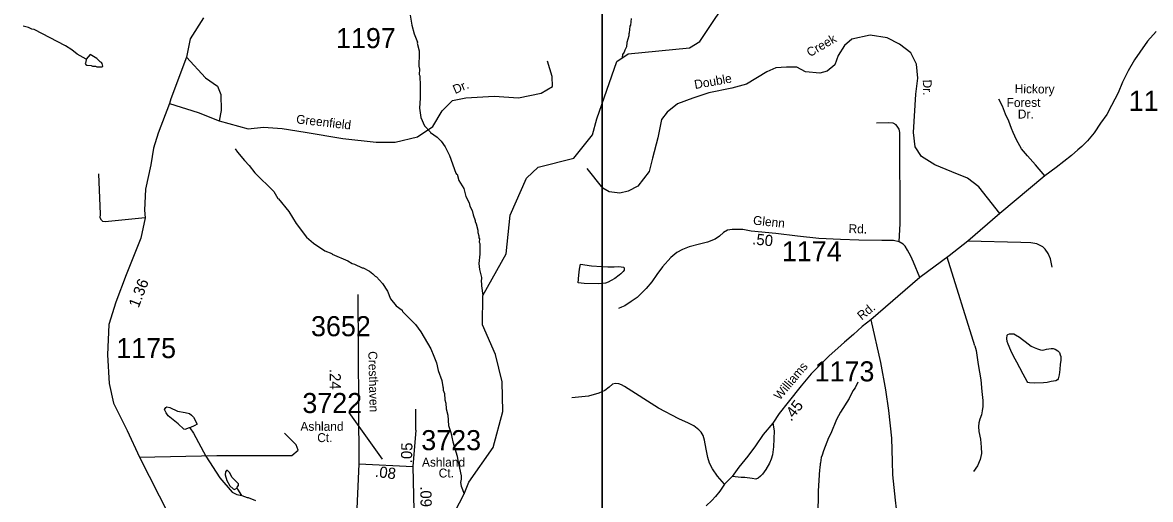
# Model space of a CAD drawing. Extents: x 1551653 to 1702041, y 811336 to 920032.
# Drawn here: x 1564838 to 1573127, y 850193 to 853702 of the extents above; entities that cross this region are included whole.
import ezdxf

# ---------------------------------------------------------------- set-up
doc = ezdxf.new("R2010")
doc.units = 0
for name, color, linetype in [('Old_Level_10', 7, 'Continuous'), ('Old_Level_11', 7, 'Continuous'), ('Old_Level_17', 7, 'Continuous'), ('Old_Level_32', 7, 'Continuous'), ('Old_Level_35', 7, 'Continuous'), ('Old_Level_59', 7, 'Continuous'), ('Old_Level_62', 7, 'Continuous'), ('Old_Level_63', 7, 'Continuous'), ('Old_Level_8', 7, 'Continuous')]:
    doc.layers.add(name, color=color, linetype=linetype)

msp = doc.modelspace()

# ---------------------------------------------------------------- linework, layer by layer
at = {"layer": 'Old_Level_10'}
msp.add_line((1572193.486, 852783.338), (1572193.486, 852783.338), dxfattribs=at)
at = {"layer": 'Old_Level_11'}
msp.add_line((1567235.08, 850831.872), (1567481.026, 850490.26), dxfattribs=at)
at = {"layer": 'Old_Level_32'}
for p, q in [((1567310.437, 850456.231), (1567305.35, 851700.973)), ((1567727.04, 850702.392), (1567706.962, 850436.136)), ((1567310.437, 850456.231), (1567706.962, 850436.136)), ((1567706.962, 850436.136), (1567717.001, 849989.026))]:
    msp.add_line(p, q, dxfattribs=at)
for points in [[(1566168.644, 853736.055), (1566070.084, 853581.934), (1566042.364, 853446.308), (1565927.653, 853141.091), (1565917.151, 853105.291), (1565835.299, 852888.611), (1565799.658, 852777.888), (1565779.248, 852655.319), (1565740.978, 852476.575), (1565733.324, 852320.811), (1565738.87, 852263.896), (1565705.827, 852115.654), (1565598.674, 851844.983), (1565522.135, 851645.81), (1565471.11, 851479.831), (1565460.905, 851257.677), (1565473.568, 851045.524), (1565506.734, 850902.527), (1565606.234, 850700.801), (1565698.08, 850504.18), (1565911.883, 850079.073)], [(1573168.153, 853634.894), (1573105.053, 853563.694), (1573049.853, 853482.595), (1573009.056, 853427.195), (1572963.856, 853347.595), (1572922.655, 853262.195), (1572889.453, 853184.695), (1572842.153, 853091.395), (1572807.255, 853025.794), (1572760.254, 852960.496), (1572713.256, 852891.093), (1572664.257, 852831.795), (1572621.838, 852790.214), (1572593.059, 852765.757), (1572546.757, 852723.495), (1572435.356, 852634.896), (1572350.455, 852574.194), (1572019.143, 852296.026), (1571785.157, 852092.197), (1571647.556, 851986.095), (1571431.159, 851825.196)], [(1571431.159, 851825.196), (1571384.856, 851939.996), (1571365.457, 851982.197), (1571341.956, 852026.495), (1571324.358, 852056.895), (1571310.657, 852070.996), (1571280.857, 852089.395), (1571238.958, 852098.096), (1571152.957, 852099.395), (1570982.859, 852101.797), (1570848.86, 852105.796), (1570688.959, 852113.995), (1570533.26, 852130.396), (1570373.261, 852148.595), (1570193.56, 852167.296), (1570131.562, 852178.096), (1570083.56, 852178.897), (1570053.76, 852179.297), (1570019.659, 852173.795), (1569989.262, 852158.198), (1569960.86, 852130.498), (1569928.662, 852108.995), (1569872.159, 852085.895), (1569814.062, 852070.698), (1569737.56, 852051.797), (1569687.36, 852032.598), (1569647.061, 852008.995), (1569602.56, 851973.697), (1569541.461, 851904.497), (1569498.463, 851847.096), (1569461.763, 851793.697), (1569420.963, 851744.298), (1569354.063, 851679.196), (1569311.563, 851649.797), (1569265.162, 851618.497), (1569240.861, 851606.798), (1569216.862, 851597.097)], [(1571431.159, 851825.196), (1571072.459, 851514.298), (1571007.859, 851465.197), (1570944.759, 851405.998), (1570878.06, 851350.896), (1570829.26, 851305.699), (1570766.56, 851250.499), (1570689.359, 851173.698), (1570634.559, 851118.298), (1570561.161, 851029.398), (1570463.461, 850908.899), (1570398.159, 850825.799), (1570351.059, 850754.3), (1570281.958, 850671.199), (1570224.659, 850588.099), (1570167.661, 850510.799), (1570102.359, 850431.699), (1570053.36, 850362.499), (1569996.562, 850305.199), (1569961.762, 850253.7), (1569931.06, 850214.101), (1569904.761, 850186.601), (1569862.061, 850145.2)], [(1567756.465, 849267.101), (1567636.692, 849456.514), (1567586.499, 849526.846), (1567496.151, 849597.178), (1567375.688, 849707.699), (1567315.457, 849863.434), (1567295.379, 850069.405), (1567310.437, 850456.231)]]:
    msp.add_lwpolyline(points, dxfattribs=at)
at = {"layer": 'Old_Level_35'}
for p, q in [((1571837.492, 851322.833), (1571633.273, 851975.081)), ((1567727.04, 850702.392), (1567728.085, 850858.041))]:
    msp.add_line(p, q, dxfattribs=at)
for points in [[(1572019.143, 852296.026), (1571928.541, 852412.605), (1571866.415, 852492.915), (1571783.579, 852557.681), (1571667.092, 852604.313), (1571542.838, 852656.126), (1571444.471, 852715.711), (1571397.876, 852788.249), (1571384.933, 852891.875), (1571403.053, 853174.255), (1571418.615, 853292.262), (1571408.261, 853395.888), (1571366.843, 853478.789), (1571284.008, 853543.555), (1571193.406, 853590.187), (1571066.564, 853608.322), (1570931.955, 853579.825), (1570877.594, 853533.193), (1570830.999, 853458.064), (1570807.702, 853390.707), (1570750.753, 853344.075), (1570696.392, 853328.532), (1570592.847, 853338.894), (1570528.132, 853372.573), (1570453.062, 853372.573), (1570372.814, 853367.392), (1570308.099, 853338.894), (1570157.959, 853248.221), (1570050.458, 853220.031), (1569882.198, 853183.762), (1569763.122, 853144.903), (1569651.811, 853103.453), (1569574.152, 853041.277), (1569532.735, 852989.464), (1569506.848, 852854.75), (1569468.019, 852704.493), (1569442.133, 852606.048), (1569359.298, 852497.241), (1569289.405, 852460.971), (1569227.278, 852445.427), (1569149.62, 852455.79), (1569103.025, 852484.287), (1568986.537, 852626.773)], [(1566042.364, 853446.308), (1566180.964, 853295.27), (1566270.284, 853233.621), (1566294.924, 853171.973), (1566298.004, 853054.841), (1566282.604, 852977.78)], [(1566282.604, 852977.78), (1566495.124, 852919.215), (1566609.083, 852931.544), (1566744.603, 852922.297), (1566914.003, 852894.555), (1567191.203, 852848.319), (1567437.603, 852820.577), (1567576.203, 852820.577), (1567739.443, 852860.649), (1567853.403, 852937.709), (1567921.163, 853051.759), (1567998.162, 853128.819), (1568096.722, 853147.314), (1568303.082, 853159.643), (1568483.536, 853147.383), (1568649.855, 853181.29), (1568733.015, 853230.608), (1568729.936, 853304.586), (1568696.055, 853418.636)], [(1565917.151, 853105.291), (1566128.604, 853039.429), (1566282.604, 852977.78)], [(1572350.455, 852574.194), (1572283.657, 852655.195), (1572224.556, 852720.096), (1572179.156, 852772.796), (1572142.056, 852839.394), (1572118.956, 852893.695), (1572105.357, 852921.995), (1572086.256, 852976.195), (1572060.856, 853028.695), (1572039.655, 853086.995), (1572012.457, 853137.395)], [(1571280.857, 852089.395), (1571288.958, 852223.496), (1571284.158, 852865.795), (1571284.456, 852893.793), (1571280.959, 852917.894), (1571271.057, 852932.094), (1571257.357, 852948.196), (1571237.458, 852960.594), (1571199.457, 852965.096), (1571113.358, 852962.294)], [(1565738.87, 852263.896), (1565444.271, 852235.996), (1565428.369, 852238.394), (1565416.571, 852248.394), (1565408.671, 852264.595), (1565411.171, 852292.495), (1565397.368, 852588.994)], [(1572404.654, 851903.097), (1572391.656, 851963.395), (1572376.055, 852003.595), (1572354.654, 852033.995), (1572336.856, 852052.197), (1572293.057, 852072.896), (1572249.156, 852081.397), (1572175.255, 852084.497), (1571785.157, 852092.197)], [(1571072.459, 851514.298), (1571143.958, 851201.097), (1571179.158, 851000.398), (1571202.859, 850848.099), (1571223.958, 850643.699), (1571229.456, 850471.498), (1571232.058, 850375.399), (1571251.359, 850189.101), (1571258.459, 850124.901), (1571261.76, 850072.802), (1571257.058, 850028.901), (1571250.657, 849998.999), (1571223.859, 849947.3), (1571162.459, 849850.102), (1571033.758, 849664)], [(1571837.492, 851322.833), (1571847.556, 851288.898), (1571862.057, 851186.697), (1571880.656, 851074.299), (1571889.258, 850986.297), (1571894.258, 850920.1), (1571895.656, 850878.099), (1571891.158, 850846.097), (1571884.757, 850816.298), (1571872.355, 850784.3), (1571865.958, 850756.399), (1571863.658, 850730.399), (1571866.955, 850694.3), (1571878.156, 850636.298), (1571883.356, 850578.099), (1571884.655, 850532.099), (1571875.856, 850486.2), (1571855.357, 850440.399), (1571826.758, 850398.798)], [(1569996.562, 850305.199), (1569945.361, 850364.1), (1569908.061, 850418.598), (1569886.661, 850460.898), (1569873.262, 850501.2), (1569862.159, 850563.299), (1569849.062, 850629.598), (1569839.561, 850663.798), (1569824.062, 850687.899), (1569808.16, 850706.199), (1569770.562, 850734.798), (1569730.962, 850755.399), (1569661.362, 850786.199), (1569510.461, 850864.5), (1569262.561, 851024.299), (1569238.762, 851036.497), (1569218.962, 851044.899), (1569194.962, 851047.199), (1569172.863, 851041.497), (1569148.362, 851019.998), (1569118.063, 850994.398), (1569073.864, 850974.998), (1568997.361, 850953.997), (1568875.163, 850939.798)], [(1570351.059, 850754.3), (1570362.358, 850698.201), (1570356.761, 850580.301), (1570349.76, 850522.2), (1570339.36, 850490.399), (1570326.958, 850460.599), (1570300.16, 850414.901), (1570275.659, 850379.199), (1570261.46, 850363.5), (1570245.259, 850349.799), (1570227.06, 850341.899), (1570199.16, 850348.3), (1570147.26, 850355.199), (1570119.262, 850355.501), (1570053.36, 850362.499)], [(1565698.08, 850504.18), (1566266.297, 850516.998), (1566817.17, 850516.998), (1566863.722, 850555.822), (1566848.205, 850594.646), (1566762.859, 850680.059)]]:
    msp.add_lwpolyline(points, dxfattribs=at)
at = {"layer": 'Old_Level_59'}
msp.add_lwpolyline([(1568014.417, 850103.031), (1568082.216, 850235.063), (1568117.456, 850320.847), (1568296.466, 850576.599), (1568367.414, 850841.065), (1568361.468, 851057.805), (1568314.408, 851259.063), (1568217.419, 851477.649), (1568221.417, 851694.235), (1568392.43, 851999.353), (1568421.445, 852284.324), (1568541.401, 852557.658), (1568626.395, 852638.038), (1568889.236, 852705.058), (1569026.281, 852874.71), (1569058.739, 852993.828), (1569204.437, 853414.212), (1569288.406, 853471.575), (1569739.418, 853514.944), (1569815.492, 853562.67), (1570062.477, 853935.147)], dxfattribs=at)
at = {"layer": 'Old_Level_62'}
for points in [[(1567686.641, 853755.162), (1567697.714, 853683.036), (1567716.989, 853618.803), (1567740.262, 853558.569), (1567738.622, 853551.187), (1567751.54, 853494.439), (1567753.283, 853474.446), (1567750.105, 853380.532), (1567753.898, 853358.489), (1567753.386, 853318.504), (1567757.282, 853310.456), (1567756.974, 853280.467), (1567760.768, 853266.421), (1567759.332, 853146.517), (1567754.513, 853070.596), (1567765.689, 853002.468), (1567792.961, 852942.182), (1567834.381, 852897.634), (1567836.329, 852891.637), (1567883.901, 852859.034), (1567913.531, 852828.686), (1567943.059, 852788.342), (1567974.329, 852723.955), (1568022.722, 852593.44), (1568026.72, 852587.391), (1568032.667, 852585.289), (1568044.15, 852539.153), (1568081.161, 852480.508), (1568094.695, 852422.58), (1568120.121, 852374.291), (1568125.863, 852350.248), (1568141.447, 852318.055), (1568149.136, 852285.964), (1568164.618, 852245.774), (1568164.515, 852237.777), (1568172.307, 852221.68), (1568183.79, 852173.596), (1568183.585, 852157.601), (1568191.274, 852133.508), (1568191.069, 852117.514), (1568194.965, 852109.466), (1568194.658, 852085.475), (1568198.554, 852077.426), (1568197.631, 851997.507), (1568191.89, 851930.199), (1568196.298, 851885.549), (1568211.575, 851825.366), (1568207.268, 851795.429), (1568211.062, 851781.383), (1568210.857, 851765.439), (1568221.417, 851694.235)], [(1569310.039, 853730.761), (1569305.425, 853682.831), (1569301.324, 853674.884), (1569296.813, 853626.954), (1569292.712, 853619.008), (1569292.507, 853603.014), (1569279.896, 853555.186), (1569275.487, 853523.3), (1569263.287, 853499.462), (1569259.083, 853483.52), (1569246.883, 853467.679), (1569244.627, 853444.303)], [(1565306.192, 853431.744), (1565239.652, 853468.038), (1565200.077, 853500.488), (1565152.403, 853531.092), (1564921.924, 853649.92), (1564905.93, 853654.123), (1564882.144, 853666.426), (1564842.364, 853675.961)], [(1565306.192, 853431.744), (1565303.013, 853409.239), (1565298.912, 853401.294), (1565302.808, 853393.245), (1565310.703, 853389.144), (1565342.691, 853384.787), (1565350.585, 853380.686), (1565374.576, 853380.379), (1565382.573, 853376.278), (1565422.559, 853375.765), (1565428.608, 853379.712), (1565422.866, 853399.756), (1565416.92, 853407.804), (1565409.025, 853411.905), (1565383.291, 853438.254), (1565333.463, 853466.449), (1565306.192, 853431.744)], [(1566401.17, 852771.732), (1566416.856, 852747.536), (1566468.222, 852686.943), (1566503.696, 852650.496), (1566545.116, 852596.003), (1566684.552, 852459.951), (1566714.797, 852407.919), (1566719.103, 852405.869), (1566793.639, 852310.98), (1566848.593, 852224.346), (1566923.437, 852123.46), (1566974.905, 852078.811), (1567060.207, 852023.087), (1567109.932, 852003.146), (1567114.238, 851998.123), (1567229.273, 851947.68), (1567261.056, 851929.276), (1567276.947, 851925.072), (1567332.619, 851896.417), (1567340.616, 851896.314), (1567388.29, 851871.708), (1567412.076, 851853.407), (1567429.916, 851835.209), (1567437.81, 851831.108), (1567483.23, 851782.561), (1567518.601, 851726.121), (1567541.874, 851669.885), (1567583.295, 851617.392), (1567626.869, 851584.84), (1567630.765, 851576.791), (1567725.601, 851479.648), (1567764.971, 851427.155), (1567837.457, 851302.329), (1567861.141, 851247.683), (1567880.21, 851197.804), (1567891.591, 851141.723), (1567918.658, 851069.39), (1567926.142, 851021.305), (1567930.038, 851013.257), (1567929.833, 850997.263), (1567937.522, 850973.17), (1567941.008, 850925.188), (1567948.698, 850901.094), (1567952.184, 850861.057), (1567963.667, 850812.922), (1567968.793, 850736.898), (1567986.12, 850684.712), (1568000.371, 850617.199), (1568032.051, 850512.213), (1568035.742, 850480.173), (1568062.399, 850367.907), (1568060.577, 850341.547), (1568056.971, 850318.085), (1568060.577, 850291.012), (1568082.216, 850235.063)], [(1568938.074, 851923.074), (1569020.095, 851913.179), (1569094.734, 851905.9), (1569139.743, 851903.594), (1569186.187, 851903.747), (1569216.022, 851906.669), (1569237.758, 851905.798), (1569254.982, 851902.517), (1569259.391, 851898.467), (1569260.211, 851890.008), (1569258.16, 851880.679), (1569252.521, 851870.836), (1569234.374, 851853.356), (1569221.764, 851842.231), (1569190.186, 851819.522), (1569164.657, 851803.169), (1569141.281, 851792.199), (1569121.801, 851785.124), (1569102.936, 851781.485), (1569073.203, 851779.537), (1568966.371, 851782.459), (1568920.85, 851787.739), (1568924.848, 851844.129), (1568931.512, 851888.06), (1568938.074, 851923.074)], [(1572220.445, 851061.445), (1572192.353, 851113.989), (1572167.952, 851161.1), (1572145.601, 851203.853), (1572120.072, 851246.709), (1572100.387, 851289.975), (1572080.805, 851334.83), (1572073.628, 851355.848), (1572073.013, 851377.84), (1572074.448, 851402.497), (1572078.344, 851406.701), (1572090.75, 851412.391), (1572105.719, 851412.647), (1572123.456, 851410.751), (1572136.169, 851404.599), (1572164.364, 851386.401), (1572188.15, 851370.407), (1572207.219, 851355.592), (1572228.955, 851338.06), (1572250.588, 851322.117), (1572272.939, 851310.429), (1572296.93, 851301.406), (1572320.408, 851294.025), (1572332.199, 851292.743), (1572345.63, 851294.076), (1572363.367, 851299.151), (1572381.719, 851302.586), (1572397.815, 851304.944), (1572412.887, 851304.124), (1572427.24, 851299.613), (1572445.798, 851287.463), (1572457.896, 851273.314), (1572464.56, 851257.064), (1572468.148, 851244.146), (1572467.636, 851214.669), (1572464.97, 851187.347), (1572460.561, 851149.36), (1572455.64, 851110.298), (1572449.796, 851080.36), (1572444.26, 851072.415), (1572430.726, 851066.776), (1572397.918, 851059.855), (1572369.416, 851053.96), (1572342.041, 851051.756), (1572277.04, 851049.705), (1572239.003, 851050.423), (1572225.674, 851054.421), (1572220.445, 851061.445)], [(1570975.882, 851054.986), (1570957.427, 851015.205), (1570941.125, 850991.419), (1570912.521, 850935.799), (1570848.442, 850836.298), (1570818.709, 850780.318), (1570777.494, 850677.638), (1570761.09, 850645.855), (1570723.975, 850550.352), (1570715.568, 850518.467), (1570707.468, 850502.575), (1570702.957, 850462.641), (1570698.856, 850454.696), (1570698.446, 850422.707), (1570694.345, 850414.761), (1570684.503, 850254.975), (1570682.35, 850071.094)], [(1566066.012, 850719.315), (1566062.936, 850720.853), (1566030.743, 850707.268), (1566022.849, 850711.369), (1565981.326, 850749.868), (1565908.019, 850808.769), (1565892.333, 850830.966), (1565880.542, 850855.111), (1565890.795, 850870.951), (1565898.792, 850874.847), (1565920.733, 850870.592), (1565976.404, 850841.885), (1566032.281, 850833.222), (1566064.167, 850824.815), (1566080.058, 850814.613), (1566093.899, 850798.465), (1566119.941, 850746.946), (1566103.126, 850738.333), (1566066.012, 850719.315)], [(1566066.012, 850719.315), (1566094.412, 850680.509), (1566184.43, 850511.443), (1566286.546, 850352.22), (1566377.281, 850247.131), (1566413.063, 850228.677), (1566449.562, 850223.602)], [(1566411.73, 850277.018), (1566413.678, 850282.657), (1566423.828, 850296.498), (1566425.571, 850309.006), (1566376.563, 850357.091), (1566360.979, 850389.284), (1566343.14, 850407.482), (1566337.193, 850405.534), (1566329.094, 850397.639), (1566326.736, 850373.7), (1566338.321, 850333.561), (1566359.852, 850293.32), (1566385.586, 850271.02), (1566395.531, 850266.868), (1566411.73, 850277.018)], [(1566449.562, 850223.602), (1566419.522, 850268.559), (1566411.73, 850277.018)], [(1566449.562, 850223.602), (1566488.727, 850207.71), (1566496.724, 850207.608), (1566548.5, 850185)]]:
    msp.add_lwpolyline(points, dxfattribs=at)
at = {"layer": 'Old_Level_63'}
for points in [[(1569096.749, 874749.337), (1631612.821, 874749.337), (1631612.821, 831307.151), (1569096.749, 831307.151), (1569096.749, 874749.337)], [(1569096.749, 837125.444), (1552150.735, 837125.444), (1552150.735, 866094.075), (1569096.749, 866094.075), (1569096.749, 837125.444)]]:
    msp.add_lwpolyline(points, dxfattribs=at)

# ---------------------------------------------------------------- texts
at = {"layer": 'Old_Level_10'}
for s, rotation, p in [('Creek', 30.2600694, (1570624.142, 853446.354)), ('Double', 10.2085417, (1569780.777, 853212.232)), ('Dr.', 271.3191972, (1571454.078, 853281.483)), ('Dr.', 22.9895139, (1568016.887, 853175.224)), ('Hickory', 359.2046361, (1572129.471, 853182.569)), ('Forest', 0.3295028, (1572070.263, 853079.908)), ('Greenfield', 353.518325, (1566846.064, 852960.183)), ('Dr.', 359.9271111, (1572152.572, 852995.805))]:
    msp.add_text(s, height=65.6167, rotation=rotation, dxfattribs=at).set_placement(p)
at = {"layer": 'Old_Level_11'}
for s, rotation, p in [('Glenn', 354.05885, (1570204.148, 852215.765)), ('Rd.', 358.2904583, (1570907.58, 852153.293)), ('Rd.', 39.2944944, (1571005.281, 851508.728)), ('Cresthaven', 271.3609278, (1567378.576, 851283.277)), ('Williams', 50.0176861, (1570403.622, 850919.274))]:
    msp.add_text(s, height=65.6167, rotation=rotation, dxfattribs=at).set_placement(p)
for s, p in [('Ashland', (1566879.789, 850698.279)), ('Ct.', (1567003.307, 850615.367)), ('Ashland', (1567773.149, 850434.564)), ('Ct.', (1567895.986, 850354.903))]:
    msp.add_text(s, height=65.6167, dxfattribs=at).set_placement(p)
at = {"layer": 'Old_Level_17'}
for s, rotation, p in [('.50', 353.9867194, (1570197.26, 852070.685)), ('1.36', 68.9792028, (1565690.161, 851597.478)), ('.24', 270.2341528, (1567094.491, 851153.639)), ('.45', 51.8390778, (1570486.474, 850763.503)), ('.05', 88.4470083, (1567699.571, 850458.953)), ('.08', 352.9558833, (1567425.12, 850360.11)), ('.09', 271.2862972, (1567759.988, 850289.241))]:
    msp.add_text(s, height=82.0208, rotation=rotation, dxfattribs=at).set_placement(p)
at = {"layer": 'Old_Level_8'}
for s, p in [('1197', (1567141.414, 853513.595)), ('1173', (1572967.877, 853052.14)), ('1174', (1570418.583, 851945.174)), ('3652', (1566957.802, 851394.056)), ('1175', (1565526.261, 851233.158)), ('1173', (1570659.212, 851061.857)), ('3722', (1566894.141, 850828.994)), ('3723', (1567768.378, 850555.768))]:
    msp.add_text(s, height=147.6375, dxfattribs=at).set_placement(p)

doc.saveas('drawing.dxf')
